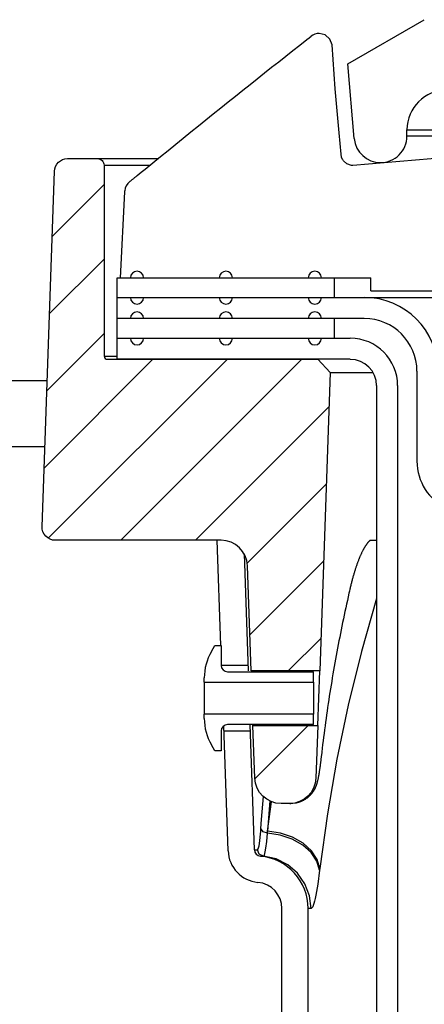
# Model space of a CAD drawing. Extents: x 1529 to 4201, y -422 to 622.
# Tile 366 of 460: x 3515.33 to 3517.25, y 499.52 to 504.19. Entities that reach past the tile are written whole.
import ezdxf

# ---------------------------------------------------------------- set-up
doc = ezdxf.new("R2010")
doc.units = 0
doc.header["$MEASUREMENT"] = 0
doc.layers.add('SPILL-BUCKET', color=1, linetype='CONTINUOUS')
doc.layers.add('TANK-SLAB', color=6, linetype='CONTINUOUS')
pattern_1 = [(45, (9989.5528, -797.75803), (-0.176776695, 0.176776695), [])]

msp = doc.modelspace()

# ---------------------------------------------------------------- hatches: boundary and pattern name
at = {"layer": 'SPILL-BUCKET'}
h = msp.add_hatch(dxfattribs=at)
h.set_pattern_fill('ANSI31', scale=2, style=0)
h.set_pattern_definition(pattern_1)
edge = h.paths.add_edge_path()
edge.add_line((3516.74284, 502.58122), (3516.80104, 502.5188))
edge.add_line((3516.80104, 502.5188), (3516.75158, 501.10235))
edge.add_line((3516.75158, 501.10235), (3516.42627, 501.10235))
edge.add_line((3516.42627, 501.10235), (3516.40883, 501.60179))
edge.add_arc((3516.28395, 501.59747), 0.12496, 361.98144, 449.98139)
edge.add_line((3516.28399, 501.72243), (3515.49715, 501.72243))
edge.add_arc((3515.49713, 501.78491), 0.06248, 178.01926, 270.01928, ccw=False)
edge.add_line((3515.43469, 501.78707), (3515.49358, 503.47341))
edge.add_arc((3515.55602, 503.47121), 0.06248, 449.98138, 537.98136, ccw=False)
edge.add_line((3515.55604, 503.53369), (3515.69788, 503.53369))
edge.add_arc((3515.69787, 503.50245), 0.03124, 359.98043, 449.98043, ccw=False)
edge.add_line((3515.72911, 503.50244), (3515.72911, 502.59621))
edge.add_arc((3515.74441, 502.59652), 0.01531, 181.18722, 271.18722)
edge.add_line((3515.74473, 502.58122), (3516.74284, 502.58122))
h = msp.add_hatch(dxfattribs=at)
h.set_pattern_fill('ANSI31', scale=2, style=0)
h.set_pattern_definition(pattern_1)
edge = h.paths.add_edge_path()
edge.add_line((3516.74254, 500.84353), (3516.73382, 500.59392))
edge.add_arc((3516.6089, 500.59828), 0.125, 270, 358.00002, ccw=False)
edge.add_line((3516.6089, 500.47328), (3516.56895, 500.47328))
edge.add_arc((3516.56895, 500.59828), 0.125, 181.99998, 270, ccw=False)
edge.add_line((3516.44403, 500.59392), (3516.43531, 500.84353))
edge.add_line((3516.43531, 500.84353), (3516.74254, 500.84353))

# ---------------------------------------------------------------- linework, layer by layer
at = {"layer": 'SPILL-BUCKET', "linetype": 'Continuous'}
for p, q in [((3516.88457, 503.98339), (3517.24766, 504.19302)), ((3516.91557, 503.62899), (3516.88457, 503.98339)), ((3517.16563, 503.63987), (3517.16563, 503.6711)), ((3517.16563, 503.6711), (3517.17216, 503.6711)), ((3517.17215, 503.63987), (3517.16563, 503.63987))]:
    msp.add_line(p, q, dxfattribs=at)
at = {"layer": 'SPILL-BUCKET', "color": 1, "linetype": 'Continuous'}
for p, q in [((3516.77797, 504.12065), (3516.74947, 504.12763)), ((3516.65781, 504.07268), (3516.69102, 504.09873)), ((3516.69102, 504.09873), (3516.701, 504.10654)), ((3516.701, 504.10654), (3516.71098, 504.11434)), ((3516.80011, 504.10129), (3516.77797, 504.12065)), ((3516.81093, 504.07386), (3516.80011, 504.10129)), ((3516.59111, 504.02019), (3516.62464, 504.04659)), ((3516.62464, 504.04659), (3516.65781, 504.07268)), ((3516.82573, 503.86506), (3516.81093, 504.07386)), ((3516.52376, 503.96698), (3516.55762, 503.99375)), ((3516.55762, 503.99375), (3516.59111, 504.02019)), ((3516.48994, 503.94018), (3516.52376, 503.96698)), ((3516.42156, 503.88584), (3516.45574, 503.91302)), ((3516.45574, 503.91302), (3516.48994, 503.94018)), ((3516.35245, 503.83072), (3516.38699, 503.85829)), ((3516.38699, 503.85829), (3516.42156, 503.88584)), ((3516.84343, 503.65644), (3516.82573, 503.86506)), ((3516.28231, 503.77455), (3516.31737, 503.80265)), ((3516.31737, 503.80265), (3516.35245, 503.83072)), ((3516.24698, 503.74618), (3516.28231, 503.77455)), ((3516.17609, 503.6891), (3516.21168, 503.71778)), ((3516.21168, 503.71778), (3516.24698, 503.74618)), ((3516.10468, 503.63139), (3516.14054, 503.66039)), ((3516.14054, 503.66039), (3516.17609, 503.6891)), ((3516.06886, 503.60236), (3516.10468, 503.63139)), ((3516.85318, 503.55414), (3516.84343, 503.65644)), ((3515.99662, 503.54366), (3516.03272, 503.57302)), ((3516.03272, 503.57302), (3516.06886, 503.60236)), ((3515.9238, 503.48427), (3515.99662, 503.54366)), ((3516.85536, 503.54132), (3516.85318, 503.55414)), ((3516.86054, 503.52902), (3516.85536, 503.54132)), ((3516.8624, 503.52598), (3516.86054, 503.52902)), ((3516.8645, 503.52301), (3516.8624, 503.52598)), ((3516.88011, 503.50861), (3516.8645, 503.52301)), ((3517.61687, 503.56265), (3516.90836, 503.50066)), ((3515.9052, 503.46906), (3515.9238, 503.48427)), ((3516.90233, 503.50074), (3516.88011, 503.50861)), ((3516.90836, 503.50066), (3516.90233, 503.50074)), ((3515.85171, 503.42543), (3515.85349, 503.42687)), ((3515.85349, 503.42687), (3515.8553, 503.42833)), ((3515.8553, 503.42833), (3515.85718, 503.42985)), ((3515.85718, 503.42985), (3515.85907, 503.43139)), ((3515.85907, 503.43139), (3515.86106, 503.433)), ((3515.86106, 503.433), (3515.86305, 503.43462)), ((3515.86305, 503.43462), (3515.86515, 503.43632)), ((3515.86515, 503.43632), (3515.86727, 503.43804)), ((3515.86727, 503.43804), (3515.86945, 503.43982)), ((3515.86945, 503.43982), (3515.87164, 503.44161)), ((3515.87164, 503.44161), (3515.87389, 503.44343)), ((3515.87389, 503.44343), (3515.87614, 503.44528)), ((3515.87614, 503.44528), (3515.87847, 503.44717)), ((3515.87847, 503.44717), (3515.8808, 503.44908)), ((3515.8808, 503.44908), (3515.8832, 503.45104)), ((3515.8832, 503.45104), (3515.88562, 503.45302)), ((3515.88562, 503.45302), (3515.88612, 503.45343)), ((3515.88612, 503.45343), (3515.88661, 503.45384)), ((3515.88661, 503.45383), (3515.9052, 503.46906)), ((3515.82708, 503.37843), (3515.82719, 503.37972)), ((3515.82719, 503.37972), (3515.82724, 503.38027)), ((3515.82724, 503.38027), (3515.82728, 503.38084)), ((3515.85028, 503.42427), (3515.851, 503.42485)), ((3515.851, 503.42485), (3515.85171, 503.42543)), ((3515.80718, 502.96845), (3515.82682, 503.37547)), ((3515.82682, 503.37547), (3515.82697, 503.37719)), ((3515.82697, 503.37719), (3515.82708, 503.37843)), ((3515.79156, 502.96845), (3516.99387, 502.96845)), ((3515.79156, 502.68115), (3515.79156, 502.96845)), ((3516.99387, 502.906), (3516.99387, 502.96845)), ((3515.79156, 502.87477), (3516.96309, 502.87477)), ((3516.99387, 502.906), (3517.29608, 502.906)), ((3516.96309, 502.77484), (3515.79156, 502.77484)), ((3515.79154, 502.58122), (3515.79154, 502.68115)), ((3515.79154, 502.68115), (3516.89643, 502.68115)), ((3516.89643, 502.58122), (3515.79154, 502.58122)), ((3517.21292, 502.52501), (3517.21292, 502.09813)), ((3517.02135, 502.4563), (3517.02135, 488.25874)), ((3517.12128, 502.4563), (3517.12128, 488.25874)), ((3516.28318, 501.22277), (3516.26574, 501.72243)), ((3516.39296, 501.65858), (3516.41238, 501.10235)), ((3516.23788, 501.1942), (3516.25437, 501.22277)), ((3516.25437, 501.22277), (3516.28435, 501.22277)), ((3516.28435, 501.22277), (3516.28435, 501.12824)), ((3516.31433, 501.09826), (3516.72155, 501.09826)), ((3516.72155, 501.04839), (3516.72155, 501.09826)), ((3516.20441, 501.04839), (3516.20441, 501.06929)), ((3516.20441, 501.04839), (3516.72155, 501.04839)), ((3516.20441, 501.04839), (3516.20441, 501.04265)), ((3516.72155, 501.04839), (3516.72155, 501.04265)), ((3516.20441, 501.04265), (3516.20441, 501.02629)), ((3516.20441, 501.02629), (3516.20441, 501.00182)), ((3516.20441, 501.00182), (3516.20441, 500.97294)), ((3516.72155, 501.04265), (3516.72155, 501.02629)), ((3516.72155, 501.02629), (3516.72155, 501.00182)), ((3516.72155, 501.00182), (3516.72155, 500.97294)), ((3516.20441, 500.97294), (3516.20441, 500.94407)), ((3516.72155, 500.97294), (3516.72155, 500.94407)), ((3516.20441, 500.94407), (3516.20441, 500.91959)), ((3516.20441, 500.91959), (3516.20441, 500.90324)), ((3516.20441, 500.90324), (3516.20441, 500.89749)), ((3516.72155, 500.94407), (3516.72155, 500.91959)), ((3516.72155, 500.91959), (3516.72155, 500.90324)), ((3516.72155, 500.90324), (3516.72155, 500.89749)), ((3516.20441, 500.8766), (3516.20441, 500.89749)), ((3516.72155, 500.89749), (3516.20441, 500.89749)), ((3516.72155, 500.84763), (3516.72155, 500.89749)), ((3516.28435, 500.81765), (3516.28435, 500.72311)), ((3516.31719, 500.24898), (3516.29649, 500.84174)), ((3516.72155, 500.84763), (3516.31433, 500.84763)), ((3516.44203, 500.25334), (3516.42127, 500.84763)), ((3516.4352, 500.84931), (3516.4353, 500.8442)), ((3516.4353, 500.8442), (3516.43528, 500.84508)), ((3516.25437, 500.72311), (3516.23788, 500.75168)), ((3516.28435, 500.72311), (3516.25437, 500.72311)), ((3516.57228, 499.12188), (3516.57228, 499.97457)), ((3516.6972, 499.12188), (3516.6972, 499.97457))]:
    msp.add_line(p, q, dxfattribs=at)
at = {"layer": 'SPILL-BUCKET', "color": 7, "linetype": 'Continuous'}
for p, q in [((3517.17216, 503.6711), (3517.57949, 503.6711)), ((3517.57933, 503.63987), (3517.17215, 503.63987)), ((3516.82211, 502.87477), (3516.82211, 502.96845)), ((3516.82211, 502.68115), (3516.82211, 502.77484)), ((3516.44203, 500.25334), (3516.44573, 500.25334)), ((3516.4851, 500.22334), (3516.48512, 500.22334)), ((3516.48512, 500.22334), (3516.48921, 500.2286)), ((3516.48921, 500.2286), (3516.49354, 500.24473)), ((3516.74249, 500.09104), (3516.73321, 500.0376)), ((3516.7301, 500.02286), (3516.72705, 500.00995)), ((3516.73321, 500.0376), (3516.7301, 500.02286)), ((3516.71148, 499.97457), (3516.70077, 499.97457)), ((3516.72705, 500.00995), (3516.7188, 499.98377))]:
    msp.add_line(p, q, dxfattribs=at)
at = {"layer": 'SPILL-BUCKET', "color": 7}
for p, q in [((3515.69788, 503.53369), (3515.9844, 503.53369)), ((3515.72911, 503.50246), (3515.94611, 503.50246)), ((3516.96309, 502.87477), (3518.18511, 502.87477)), ((3515.72911, 502.59621), (3515.79154, 502.59621)), ((3516.80104, 502.5188), (3517.00459, 502.5188)), ((3516.9699, 501.69759), (3516.96894, 501.69613)), ((3516.9707, 501.69879), (3516.9699, 501.69759)), ((3516.97149, 501.69996), (3516.9707, 501.69879)), ((3516.97227, 501.70108), (3516.97149, 501.69996)), ((3516.97304, 501.70218), (3516.97227, 501.70108)), ((3516.97394, 501.70345), (3516.97304, 501.70218)), ((3516.97484, 501.70468), (3516.97394, 501.70345)), ((3516.97572, 501.70586), (3516.97484, 501.70468)), ((3516.97658, 501.70699), (3516.97572, 501.70586)), ((3516.97742, 501.70807), (3516.97658, 501.70699)), ((3516.97824, 501.70912), (3516.97742, 501.70807)), ((3516.97904, 501.71011), (3516.97824, 501.70912)), ((3516.97982, 501.71106), (3516.97904, 501.71011)), ((3516.98058, 501.71196), (3516.97982, 501.71106)), ((3516.98131, 501.71282), (3516.98058, 501.71196)), ((3516.98202, 501.71363), (3516.98131, 501.71282)), ((3516.98271, 501.71441), (3516.98202, 501.71363)), ((3516.98341, 501.71517), (3516.98271, 501.71441)), ((3516.98408, 501.71589), (3516.98341, 501.71517)), ((3516.98474, 501.71658), (3516.98408, 501.71589)), ((3516.98537, 501.71722), (3516.98474, 501.71658)), ((3516.98599, 501.71784), (3516.98537, 501.71722)), ((3516.98658, 501.71842), (3516.98599, 501.71784)), ((3516.98716, 501.71897), (3516.98658, 501.71842)), ((3516.98771, 501.71948), (3516.98716, 501.71897)), ((3516.98824, 501.71996), (3516.98771, 501.71948)), ((3516.98874, 501.72041), (3516.98824, 501.71996)), ((3516.9911, 501.72243), (3516.98874, 501.72041)), ((3516.9911, 501.72243), (3517.01729, 501.72243)), ((3516.99125, 501.72243), (3517.00615, 501.72243)), ((3517.00615, 501.72243), (3517.02137, 501.72243)), ((3517.01729, 501.72243), (3517.02109, 501.72243)), ((3516.94494, 501.65078), (3516.94384, 501.64828)), ((3516.94603, 501.65323), (3516.94494, 501.65078)), ((3516.94713, 501.65564), (3516.94603, 501.65323)), ((3516.94821, 501.658), (3516.94713, 501.65564)), ((3516.9493, 501.66032), (3516.94821, 501.658)), ((3516.95038, 501.66259), (3516.9493, 501.66032)), ((3516.95146, 501.66483), (3516.95038, 501.66259)), ((3516.95253, 501.66701), (3516.95146, 501.66483)), ((3516.9536, 501.66915), (3516.95253, 501.66701)), ((3516.95467, 501.67125), (3516.9536, 501.66915)), ((3516.95573, 501.6733), (3516.95467, 501.67125)), ((3516.95678, 501.67531), (3516.95573, 501.6733)), ((3516.95783, 501.67728), (3516.95678, 501.67531)), ((3516.95887, 501.67921), (3516.95783, 501.67728)), ((3516.95991, 501.68109), (3516.95887, 501.67921)), ((3516.96094, 501.68293), (3516.95991, 501.68109)), ((3516.96197, 501.68473), (3516.96094, 501.68293)), ((3516.96298, 501.68648), (3516.96197, 501.68473)), ((3516.96399, 501.68819), (3516.96298, 501.68648)), ((3516.965, 501.68986), (3516.96399, 501.68819)), ((3516.96599, 501.69149), (3516.965, 501.68986)), ((3516.96698, 501.69308), (3516.96599, 501.69149)), ((3516.96796, 501.69462), (3516.96698, 501.69308)), ((3516.96894, 501.69613), (3516.96796, 501.69462)), ((3516.92709, 501.60522), (3516.92598, 501.602)), ((3516.92821, 501.6084), (3516.92709, 501.60522)), ((3516.92933, 501.61154), (3516.92821, 501.6084)), ((3516.93045, 501.61464), (3516.92933, 501.61154)), ((3516.93157, 501.61769), (3516.93045, 501.61464)), ((3516.93269, 501.6207), (3516.93157, 501.61769)), ((3516.93382, 501.62367), (3516.93269, 501.6207)), ((3516.93495, 501.62662), (3516.93382, 501.62367)), ((3516.93608, 501.62953), (3516.93495, 501.62662)), ((3516.9372, 501.63234), (3516.93608, 501.62953)), ((3516.93831, 501.63511), (3516.9372, 501.63234)), ((3516.93942, 501.63784), (3516.93831, 501.63511)), ((3516.94053, 501.64052), (3516.93942, 501.63784)), ((3516.94163, 501.64315), (3516.94053, 501.64052)), ((3516.94274, 501.64574), (3516.94163, 501.64315)), ((3516.94384, 501.64828), (3516.94274, 501.64574)), ((3516.91273, 501.55998), (3516.91165, 501.55623)), ((3516.91381, 501.5637), (3516.91273, 501.55998)), ((3516.91489, 501.56735), (3516.91381, 501.5637)), ((3516.91598, 501.57097), (3516.91489, 501.56735)), ((3516.91709, 501.57462), (3516.91598, 501.57097)), ((3516.91821, 501.57824), (3516.91709, 501.57462)), ((3516.91931, 501.58176), (3516.91821, 501.57824)), ((3516.92042, 501.58524), (3516.91931, 501.58176)), ((3516.92153, 501.58867), (3516.92042, 501.58524)), ((3516.92264, 501.59207), (3516.92153, 501.58867)), ((3516.92375, 501.59542), (3516.92264, 501.59207)), ((3516.92486, 501.59873), (3516.92375, 501.59542)), ((3516.92598, 501.602), (3516.92486, 501.59873)), ((3516.89988, 501.51188), (3516.89885, 501.50766)), ((3516.90092, 501.51607), (3516.89988, 501.51188)), ((3516.90198, 501.52027), (3516.90092, 501.51607)), ((3516.90304, 501.52444), (3516.90198, 501.52027)), ((3516.9041, 501.52857), (3516.90304, 501.52444)), ((3516.90517, 501.53266), (3516.9041, 501.52857)), ((3516.90624, 501.5367), (3516.90517, 501.53266)), ((3516.90732, 501.5407), (3516.90624, 501.5367)), ((3516.9084, 501.54465), (3516.90732, 501.5407)), ((3516.90948, 501.54856), (3516.9084, 501.54465)), ((3516.91056, 501.55241), (3516.90948, 501.54856)), ((3516.91165, 501.55623), (3516.91056, 501.55241)), ((3516.89055, 501.47196), (3516.88663, 501.45463)), ((3516.89261, 501.48101), (3516.89055, 501.47196)), ((3516.89469, 501.49004), (3516.89261, 501.48101)), ((3516.89472, 501.49019), (3516.89469, 501.49004)), ((3516.89475, 501.49034), (3516.89472, 501.49019)), ((3516.89577, 501.49474), (3516.89475, 501.49034)), ((3516.8968, 501.49909), (3516.89577, 501.49474)), ((3516.89782, 501.50339), (3516.8968, 501.49909)), ((3516.89885, 501.50766), (3516.89782, 501.50339)), ((3516.87892, 501.41993), (3516.87513, 501.40256)), ((3516.88275, 501.43728), (3516.87892, 501.41993)), ((3516.88663, 501.45463), (3516.88275, 501.43728)), ((3517.02134, 501.44631), (3516.94992, 501.19431)), ((3516.87138, 501.38518), (3516.86768, 501.36779)), ((3516.87513, 501.40256), (3516.87138, 501.38518)), ((3516.8604, 501.33297), (3516.85682, 501.31554)), ((3516.86402, 501.35038), (3516.8604, 501.33297)), ((3516.86768, 501.36779), (3516.86402, 501.35038)), ((3516.84981, 501.28066), (3516.84636, 501.2632)), ((3516.85329, 501.29811), (3516.84981, 501.28066)), ((3516.85682, 501.31554), (3516.85329, 501.29811)), ((3516.84296, 501.24573), (3516.8396, 501.22825)), ((3516.84636, 501.2632), (3516.84296, 501.24573)), ((3516.83302, 501.19326), (3516.82979, 501.17574)), ((3516.83629, 501.21075), (3516.83302, 501.19326)), ((3516.8396, 501.22825), (3516.83629, 501.21075)), ((3516.94992, 501.19431), (3516.88723, 500.93983)), ((3516.82346, 501.14069), (3516.82037, 501.12315)), ((3516.8266, 501.15822), (3516.82346, 501.14069)), ((3516.82979, 501.17574), (3516.8266, 501.15822)), ((3516.28435, 501.12908), (3516.41145, 501.12908)), ((3516.81731, 501.10559), (3516.81431, 501.08804)), ((3516.82037, 501.12315), (3516.81731, 501.10559)), ((3516.80842, 501.05288), (3516.80554, 501.03529)), ((3516.81134, 501.07046), (3516.80842, 501.05288)), ((3516.81431, 501.08804), (3516.81134, 501.07046)), ((3516.79992, 501.00009), (3516.79717, 500.98247)), ((3516.80271, 501.0177), (3516.79992, 501.00009)), ((3516.80554, 501.03529), (3516.80271, 501.0177)), ((3516.79447, 500.96485), (3516.79181, 500.94721)), ((3516.79717, 500.98247), (3516.79447, 500.96485)), ((3516.78663, 500.91192), (3516.7841, 500.89426)), ((3516.7892, 500.92957), (3516.78663, 500.91192)), ((3516.79181, 500.94721), (3516.7892, 500.92957)), ((3516.88723, 500.93983), (3516.83336, 500.6832)), ((3516.77918, 500.85892), (3516.77679, 500.84124)), ((3516.78162, 500.8766), (3516.77918, 500.85892)), ((3516.7841, 500.89426), (3516.78162, 500.8766)), ((3516.42235, 500.8168), (3516.29736, 500.8168)), ((3516.77444, 500.82355), (3516.77213, 500.80586)), ((3516.77679, 500.84124), (3516.77444, 500.82355)), ((3516.76766, 500.77044), (3516.76549, 500.75272)), ((3516.76987, 500.78815), (3516.76766, 500.77044)), ((3516.77213, 500.80586), (3516.76987, 500.78815)), ((3516.76139, 500.71819), (3516.75945, 500.70139)), ((3516.76336, 500.735), (3516.76139, 500.71819)), ((3516.76549, 500.75272), (3516.76336, 500.735)), ((3516.756, 500.67182), (3516.75565, 500.66896)), ((3516.75635, 500.67471), (3516.756, 500.67182)), ((3516.75671, 500.67762), (3516.75635, 500.67471)), ((3516.75706, 500.68056), (3516.75671, 500.67762)), ((3516.75741, 500.68355), (3516.75706, 500.68056)), ((3516.75776, 500.68658), (3516.75741, 500.68355)), ((3516.75812, 500.68963), (3516.75776, 500.68658)), ((3516.75847, 500.69272), (3516.75812, 500.68963)), ((3516.75854, 500.69334), (3516.75847, 500.69272)), ((3516.75861, 500.69396), (3516.75854, 500.69334)), ((3516.75903, 500.69767), (3516.75861, 500.69395)), ((3516.75945, 500.70139), (3516.75903, 500.69767)), ((3516.83336, 500.6832), (3516.78838, 500.42473)), ((3516.74949, 500.62448), (3516.74911, 500.62209)), ((3516.74986, 500.62691), (3516.74949, 500.62448)), ((3516.75023, 500.62936), (3516.74986, 500.62691)), ((3516.75061, 500.63184), (3516.75023, 500.62936)), ((3516.75096, 500.63425), (3516.75061, 500.63184)), ((3516.75132, 500.63669), (3516.75096, 500.63425)), ((3516.75168, 500.63922), (3516.75132, 500.63669)), ((3516.75205, 500.64179), (3516.75168, 500.63922)), ((3516.75241, 500.64437), (3516.75205, 500.64179)), ((3516.75277, 500.647), (3516.75241, 500.64437)), ((3516.75314, 500.64965), (3516.75277, 500.647)), ((3516.7535, 500.65233), (3516.75314, 500.64965)), ((3516.75386, 500.65503), (3516.7535, 500.65233)), ((3516.75422, 500.65776), (3516.75386, 500.65503)), ((3516.75458, 500.66052), (3516.75422, 500.65776)), ((3516.75493, 500.66331), (3516.75458, 500.66052)), ((3516.75529, 500.66612), (3516.75493, 500.66331)), ((3516.75565, 500.66896), (3516.75529, 500.66612)), ((3516.7404, 500.57752), (3516.73995, 500.5758)), ((3516.74083, 500.57921), (3516.7404, 500.57752)), ((3516.74131, 500.58118), (3516.74083, 500.57921)), ((3516.74177, 500.58313), (3516.74131, 500.58118)), ((3516.74244, 500.58607), (3516.74177, 500.58313)), ((3516.74309, 500.58901), (3516.74244, 500.58607)), ((3516.74362, 500.59153), (3516.74309, 500.58901)), ((3516.74414, 500.59407), (3516.74362, 500.59153)), ((3516.74461, 500.5964), (3516.74414, 500.59407)), ((3516.74507, 500.59876), (3516.74461, 500.5964)), ((3516.74551, 500.60112), (3516.74507, 500.59876)), ((3516.74596, 500.60351), (3516.74551, 500.60112)), ((3516.74637, 500.60579), (3516.74596, 500.60351)), ((3516.74678, 500.60809), (3516.74637, 500.60579)), ((3516.74718, 500.61038), (3516.74678, 500.60809)), ((3516.74757, 500.6127), (3516.74718, 500.61038)), ((3516.74796, 500.61501), (3516.74757, 500.6127)), ((3516.74835, 500.61735), (3516.74796, 500.61501)), ((3516.74873, 500.6197), (3516.74835, 500.61735)), ((3516.74911, 500.62209), (3516.74873, 500.6197)), ((3516.71995, 500.52972), (3516.71898, 500.52828)), ((3516.72088, 500.53112), (3516.71995, 500.52972)), ((3516.72177, 500.53252), (3516.72088, 500.53112)), ((3516.72263, 500.53389), (3516.72177, 500.53252)), ((3516.72346, 500.53525), (3516.72263, 500.53389)), ((3516.72425, 500.53659), (3516.72346, 500.53525)), ((3516.72501, 500.53792), (3516.72425, 500.53659)), ((3516.72574, 500.53923), (3516.72501, 500.53792)), ((3516.72645, 500.54053), (3516.72574, 500.53923)), ((3516.72713, 500.5418), (3516.72645, 500.54053)), ((3516.72778, 500.54307), (3516.72713, 500.5418)), ((3516.72841, 500.54432), (3516.72778, 500.54307)), ((3516.72902, 500.54555), (3516.72841, 500.54432)), ((3516.72961, 500.54677), (3516.72902, 500.54555)), ((3516.73017, 500.54798), (3516.72961, 500.54677)), ((3516.73072, 500.54918), (3516.73017, 500.54798)), ((3516.73125, 500.55036), (3516.73072, 500.54918)), ((3516.73176, 500.55155), (3516.73125, 500.55036)), ((3516.73225, 500.55271), (3516.73176, 500.55155)), ((3516.73274, 500.55389), (3516.73225, 500.55271)), ((3516.7332, 500.55504), (3516.73274, 500.55389)), ((3516.73367, 500.55621), (3516.7332, 500.55504)), ((3516.73411, 500.55735), (3516.73367, 500.55621)), ((3516.73455, 500.55853), (3516.73411, 500.55735)), ((3516.73497, 500.55968), (3516.73455, 500.55853)), ((3516.73539, 500.56087), (3516.73497, 500.55968)), ((3516.7358, 500.56203), (3516.73539, 500.56087)), ((3516.73621, 500.56324), (3516.7358, 500.56203)), ((3516.73661, 500.56443), (3516.73621, 500.56324)), ((3516.73701, 500.56568), (3516.73661, 500.56443)), ((3516.7374, 500.56691), (3516.73701, 500.56568)), ((3516.73781, 500.56822), (3516.7374, 500.56691)), ((3516.73819, 500.56951), (3516.73781, 500.56822)), ((3516.7386, 500.57089), (3516.73819, 500.56951)), ((3516.73899, 500.57225), (3516.7386, 500.57089)), ((3516.73948, 500.57404), (3516.73899, 500.57225)), ((3516.73995, 500.5758), (3516.73948, 500.57404)), ((3516.47573, 500.39798), (3516.48448, 500.50665)), ((3516.51496, 500.48551), (3516.50445, 500.34143)), ((3516.66303, 500.48286), (3516.66075, 500.48194)), ((3516.6653, 500.48382), (3516.66303, 500.48286)), ((3516.66756, 500.48484), (3516.6653, 500.48382)), ((3516.66979, 500.48589), (3516.66756, 500.48484)), ((3516.672, 500.48699), (3516.66979, 500.48589)), ((3516.6742, 500.48814), (3516.672, 500.48699)), ((3516.67637, 500.48933), (3516.6742, 500.48814)), ((3516.67851, 500.49055), (3516.67637, 500.48933)), ((3516.68059, 500.4918), (3516.67851, 500.49055)), ((3516.68264, 500.49308), (3516.68059, 500.4918)), ((3516.68445, 500.49426), (3516.68264, 500.49308)), ((3516.68624, 500.49547), (3516.68445, 500.49426)), ((3516.68803, 500.49673), (3516.68624, 500.49547)), ((3516.6898, 500.49802), (3516.68803, 500.49673)), ((3516.69154, 500.49933), (3516.6898, 500.49802)), ((3516.69326, 500.50067), (3516.69154, 500.49933)), ((3516.69494, 500.50203), (3516.69326, 500.50067)), ((3516.69659, 500.50341), (3516.69494, 500.50203)), ((3516.6982, 500.50481), (3516.69659, 500.50341)), ((3516.69979, 500.50624), (3516.6982, 500.50481)), ((3516.70133, 500.50767), (3516.69979, 500.50624)), ((3516.70285, 500.50912), (3516.70133, 500.50767)), ((3516.70432, 500.51059), (3516.70285, 500.50912)), ((3516.70577, 500.51206), (3516.70432, 500.51059)), ((3516.70716, 500.51354), (3516.70577, 500.51206)), ((3516.70853, 500.51503), (3516.70716, 500.51354)), ((3516.70985, 500.51652), (3516.70853, 500.51503)), ((3516.71114, 500.51802), (3516.70985, 500.51652)), ((3516.71237, 500.5195), (3516.71114, 500.51802)), ((3516.71358, 500.52099), (3516.71237, 500.5195)), ((3516.71474, 500.52246), (3516.71358, 500.52099)), ((3516.71586, 500.52394), (3516.71474, 500.52246)), ((3516.71694, 500.5254), (3516.71586, 500.52394)), ((3516.71799, 500.52685), (3516.71694, 500.5254)), ((3516.71898, 500.52828), (3516.71799, 500.52685)), ((3516.50445, 500.34143), (3516.52343, 500.48185)), ((3516.61047, 500.47328), (3516.61494, 500.47328)), ((3516.63724, 500.47528), (3516.63515, 500.47492)), ((3516.63963, 500.47574), (3516.63724, 500.47528)), ((3516.64202, 500.47624), (3516.63963, 500.47574)), ((3516.64439, 500.47679), (3516.64202, 500.47624)), ((3516.64676, 500.47738), (3516.64439, 500.47679)), ((3516.64912, 500.47802), (3516.64676, 500.47738)), ((3516.65147, 500.47871), (3516.64912, 500.47802)), ((3516.65381, 500.47945), (3516.65147, 500.47871)), ((3516.65613, 500.48023), (3516.65381, 500.47945)), ((3516.65845, 500.48106), (3516.65613, 500.48023)), ((3516.66075, 500.48194), (3516.65845, 500.48106)), ((3516.47286, 500.35396), (3516.47573, 500.39798)), ((3516.78838, 500.42473), (3516.75234, 500.16478)), ((3516.472, 500.34103), (3516.47286, 500.35396)), ((3516.48289, 500.33939), (3516.47286, 500.35396)), ((3516.4643, 500.27278), (3516.46782, 500.29614)), ((3516.46782, 500.29614), (3516.47107, 500.3289)), ((3516.47107, 500.3289), (3516.472, 500.34103)), ((3516.50387, 500.33297), (3516.48289, 500.33939)), ((3516.50031, 500.29255), (3516.50387, 500.33297)), ((3516.50387, 500.33297), (3516.50445, 500.34143)), ((3516.56469, 500.32375), (3516.50387, 500.33297)), ((3516.56533, 500.33225), (3516.50445, 500.34143)), ((3516.62179, 500.30438), (3516.56469, 500.32375)), ((3516.6225, 500.31289), (3516.56533, 500.33225)), ((3516.67171, 500.27602), (3516.62179, 500.30438)), ((3516.6725, 500.28454), (3516.6225, 500.31289)), ((3516.44573, 500.25334), (3516.45682, 500.25334)), ((3516.45682, 500.25334), (3516.46051, 500.2581)), ((3516.46531, 500.23299), (3516.45682, 500.25334)), ((3516.46051, 500.2581), (3516.4643, 500.27278)), ((3516.49354, 500.24473), (3516.49643, 500.26143)), ((3516.49643, 500.26143), (3516.50031, 500.29255)), ((3516.71142, 500.2404), (3516.67171, 500.27602)), ((3516.7123, 500.2489), (3516.6725, 500.28454)), ((3516.4851, 500.22334), (3516.46531, 500.23299)), ((3516.47036, 500.22334), (3516.47405, 500.22334)), ((3516.47405, 500.22334), (3516.4851, 500.22334)), ((3516.54497, 500.21021), (3516.4851, 500.22334)), ((3516.59984, 500.18285), (3516.54497, 500.21021)), ((3516.7385, 500.19968), (3516.71142, 500.2404)), ((3516.73946, 500.20816), (3516.7123, 500.2489)), ((3516.75234, 500.16478), (3516.73946, 500.20816)), ((3516.64638, 500.1429), (3516.59984, 500.18285)), ((3516.75132, 500.15632), (3516.7385, 500.19968)), ((3516.75132, 500.15632), (3516.74249, 500.09104)), ((3516.75234, 500.16478), (3516.75132, 500.15632)), ((3516.6818, 500.09278), (3516.64638, 500.1429)), ((3516.70394, 500.03551), (3516.6818, 500.09278)), ((3516.71148, 499.97457), (3516.70394, 500.03551)), ((3516.70077, 499.97457), (3516.6972, 499.97457)), ((3516.7188, 499.98377), (3516.71148, 499.97457))]:
    msp.add_line(p, q, dxfattribs=at)
at = {"layer": 'SPILL-BUCKET', "color": 2, "linetype": 'Continuous'}
msp.add_line((3516.74254, 500.84353), (3516.75158, 501.10235), dxfattribs=at)
msp.add_lwpolyline([(3516.74284, 502.58122), (3516.80104, 502.5188), (3516.75158, 501.10235), (3516.42627, 501.10235), (3516.40883, 501.60179, 0.404026), (3516.28399, 501.72243), (3515.49715, 501.72243, -0.4244749), (3515.43469, 501.78707), (3515.49358, 503.47341, -0.4040261), (3515.55604, 503.53369), (3515.69788, 503.53369, -0.4142136), (3515.72911, 503.50244), (3515.72911, 502.59621, 0.4142136), (3515.74473, 502.58122), (3516.74284, 502.58122)], format="xyb", dxfattribs=at)
msp.add_lwpolyline([(3516.74254, 500.84353), (3516.73382, 500.59392, -0.4040263), (3516.6089, 500.47328), (3516.56895, 500.47328, -0.4040263), (3516.44403, 500.59392), (3516.43531, 500.84353)], format="xyb", close=True, dxfattribs=at)
at = {"layer": 'SPILL-BUCKET', "color": 7}
msp.add_lwpolyline([(3516.63515, 500.47492), (3516.62352, 500.47358), (3516.61494, 500.47328)], dxfattribs=at)
at = {"layer": 'SPILL-BUCKET', "color": 1, "linetype": 'Continuous'}
for centre, radius, start, end in [((3516.74947, 504.06517), 0.06246, 90, 128.05538), ((3515.88953, 503.37568), 0.06246, 128.92919, 175.28296), ((3516.96309, 502.52501), 0.34976, 0, 90), ((3516.96309, 502.52501), 0.24983, 0, 90), ((3516.89643, 502.4563), 0.22485, 0, 90), ((3516.89643, 502.4563), 0.12491, 0, 90), ((3517.46212, 502.09813), 0.24921, 180, 245), ((3516.45424, 501.06929), 0.24983, 150, 180), ((3516.31433, 501.12824), 0.02998, 180, 270), ((3516.45424, 500.8766), 0.24983, 180, 210), ((3516.31433, 500.81765), 0.02998, 90, 180), ((3516.47324, 500.25443), 0.03123, 182, 264.71849), ((3516.47324, 500.25443), 0.15614, 182, 264.71849), ((3516.44737, 499.97457), 0.24983, 0, 84.71849), ((3516.44737, 499.97457), 0.12491, 0, 84.71849)]:
    msp.add_arc(centre, radius, start, end, dxfattribs=at)
at = {"layer": 'SPILL-BUCKET', "linetype": 'Continuous'}
for centre, radius, start, end in [((3517.353, 503.6711), 0.18737, 90, 180), ((3517.04001, 503.63987), 0.12491, 185, 270), ((3517.04071, 503.63987), 0.12492, 269.68106, 359.99937)]:
    msp.add_arc(centre, radius, start, end, dxfattribs=at)
at = {"layer": 'SPILL-BUCKET', "color": 7, "linetype": 'Continuous'}
for centre, start, end in [((3515.88525, 502.96845), 0, 180), ((3516.30684, 502.96845), 0, 180), ((3516.72842, 502.96845), 0, 180), ((3515.88525, 502.87477), 180, 0), ((3516.30684, 502.87477), 180, 0), ((3516.72842, 502.87477), 180, 0), ((3515.88525, 502.77484), 0, 180), ((3516.30684, 502.77484), 0, 180), ((3516.72842, 502.77484), 0, 180), ((3515.88525, 502.68115), 180, 0), ((3516.30684, 502.68115), 180, 0), ((3516.72842, 502.68115), 180, 0)]:
    msp.add_arc(centre, 0.03123, start, end, dxfattribs=at)
at = {"layer": 'TANK-SLAB', "color": 2, "linetype": 'Continuous'}
for p, q in [((3515.45885, 502.47875), (3500.86584, 502.47875)), ((3515.44793, 502.16625), (3500.79312, 502.16625))]:
    msp.add_line(p, q, dxfattribs=at)

doc.saveas('drawing.dxf')
